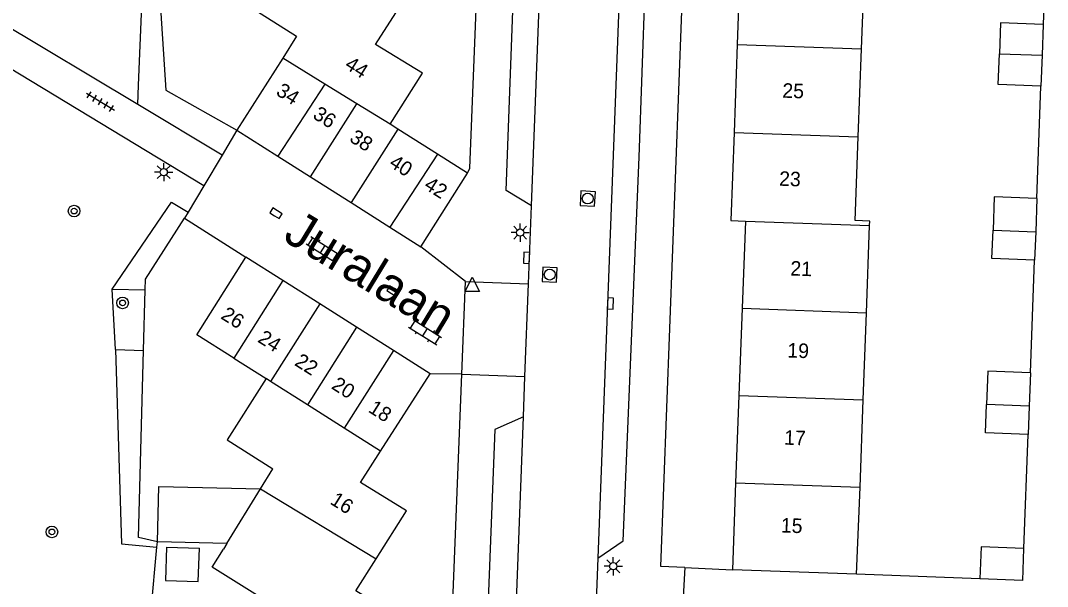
# Model space of a CAD drawing. Extents: x 132994 to 136000, y 393499 to 395512.
# Drawn here: x 134409.9 to 134480.6, y 394229.5 to 394268.4 of the extents above; entities that cross this region are included whole.
import ezdxf

# ---------------------------------------------------------------- set-up
doc = ezdxf.new("R2010")
doc.units = 0
for name, color, linetype in [('gg-afsc-erfafscheiding', 7, 'Continuous'), ('gg-afsc-muur', 7, 'Continuous'), ('gg-anno-huisnummerreeks BGT', 7, 'Continuous'), ('gg-anno-openbare ruimte label', 7, 'Continuous'), ('gg-bbg-bijgebouw', 7, 'Continuous'), ('gg-bbg-gedigitaliseerde bebouwing', 7, 'Continuous'), ('gg-bbg-gedigitaliseerde bijgebouw', 7, 'Continuous'), ('gg-bbg-hoofdgebouw', 7, 'Continuous'), ('gg-bbg-tussenscheiding', 7, 'Continuous'), ('gg-knt-verharding', 7, 'Continuous'), ('gg-knt-verharding nz', 7, 'Continuous'), ('gt-grn-groengrens', 7, 'Continuous'), ('gt-grn-weggrens', 7, 'Continuous'), ('gt-symb-boom', 7, 'Continuous'), ('gt-symb-klinker verharding', 7, 'Continuous'), ('gt-symb-kolk', 7, 'Continuous'), ('gt-symb-lichtmast', 7, 'Continuous'), ('gt-symb-rioolschacht', 7, 'Continuous'), ('gt-symb-tegel verharding', 7, 'Continuous'), ('gt-symb-waterafsluiter', 7, 'Continuous')]:
    doc.layers.add(name, color=color, linetype=linetype)

# ---------------------------------------------------------------- blocks, each defined once
blk = doc.blocks.new('gt0-WAFSL')
at = {"layer": 'gt-symb-waterafsluiter'}
for p, q in [((-0.5, -0.333), (0, 0.667)), ((0, 0.667), (0.5, -0.333)), ((0.5, -0.333), (-0.5, -0.333))]:
    blk.add_line(p, q, dxfattribs=at)
blk = doc.blocks.new('gt0-LMAST')
at = {"layer": 'gt-symb-lichtmast'}
for p, q in [((-0.182, 0.173), (-0.447, 0.438)), ((-0.005, 0.246), (-0.005, 0.621)), ((0.172, 0.173), (0.437, 0.438)), ((-0.255, -0.004), (-0.63, -0.004)), ((-0.182, -0.181), (-0.447, -0.446)), ((-0.005, -0.254), (-0.005, -0.629)), ((0.437, -0.446), (0.172, -0.181)), ((0.245, -0.004), (0.62, -0.004))]:
    blk.add_line(p, q, dxfattribs=at)
blk.add_circle((-0.005, -0.004), 0.25, dxfattribs=at)
blk = doc.blocks.new('gt0-KOLK')
at = {"layer": 'gt-symb-kolk'}
blk.add_lwpolyline([(0, 0), (0.375, 0), (0.375, 0.4), (-0.375, 0.4), (-0.375, 0), (0, 0)], dxfattribs=at)
blk = doc.blocks.new('gt0-RS')
at = {"layer": 'gt-symb-rioolschacht'}
blk.add_lwpolyline([(-0.5, -0.5), (0.5, -0.5), (0.5, 0.5), (-0.5, 0.5)], close=True, dxfattribs=at)
blk.add_circle((0, 0), 0.375, dxfattribs=at)
blk = doc.blocks.new('gt0-KL1')
at = {"layer": 'gt-symb-klinker verharding'}
for p, q in [((-1.15, 0.3), (1.15, 0.3)), ((-1, -0.3), (-1, 0.3)), ((-0.5, 0.3), (-0.5, 0.45)), ((0, -0.3), (0, 0.3)), ((0.5, 0.3), (0.5, 0.45)), ((1, -0.3), (1, 0.3)), ((-1.15, -0.3), (1.15, -0.3)), ((-0.5, -0.45), (-0.5, -0.3)), ((0.5, -0.45), (0.5, -0.3))]:
    blk.add_line(p, q, dxfattribs=at)
blk = doc.blocks.new('gt0-BOOM')
at = {"layer": 'gt-symb-boom'}
for radius in [0.4, 0.2]:
    blk.add_circle((0, 0), radius, dxfattribs=at)
blk = doc.blocks.new('gt0-TEG1')
at = {"layer": 'gt-symb-tegel verharding'}
for p, q in [((-1.125, 0), (1.125, 0)), ((-0.9, -0.25), (-0.9, 0.25)), ((-0.45, -0.25), (-0.45, 0.25)), ((0, -0.25), (0, 0.25)), ((0.45, -0.25), (0.45, 0.25)), ((0.9, -0.25), (0.9, 0.25))]:
    blk.add_line(p, q, dxfattribs=at)

msp = doc.modelspace()

# ---------------------------------------------------------------- linework, layer by layer
at = {"layer": 'gg-afsc-erfafscheiding'}
for p, q in [((134480.618, 394275.896), (134480.321, 394268.159)), ((134479.895, 394256.184), (134480.171, 394263.906)), ((134418.513, 394250.639), (134421.21, 394254.82)), ((134479.454, 394244.187), (134479.732, 394251.946)), ((134479.001, 394232.093), (134479.292, 394239.944)), ((134475.962, 394230.013), (134467.483, 394230.325))]:
    msp.add_line(p, q, dxfattribs=at)
at = {"layer": 'gg-afsc-muur'}
for p, q in [((134418.493, 394249.89), (134418.513, 394250.639)), ((134418.382, 394245.728), (134418.493, 394249.89)), ((134418.63, 394225.016), (134419.314, 394232.197)), ((134419.314, 394232.197), (134419.347, 394232.549))]:
    msp.add_line(p, q, dxfattribs=at)
for points in [[(134422.233, 394316.261), (134421.843, 394314.39), (134421.31, 394299.979), (134419.515, 394270.004), (134419.917, 394263.642), (134424.82, 394260.87)], [(134419.347, 394232.549), (134418.039, 394232.857), (134418.382, 394245.728)]]:
    msp.add_lwpolyline(points, dxfattribs=at)
at = {"layer": 'gg-bbg-bijgebouw'}
for p, q in [((134480.321, 394268.159), (134480.246, 394266.03)), ((134480.246, 394266.03), (134480.171, 394263.906)), ((134427.97, 394265.836), (134424.82, 394260.87)), ((134435.886, 394260.957), (134435.36, 394261.29)), ((134438.624, 394259.224), (134435.886, 394260.957)), ((134424.82, 394260.87), (134427.632, 394259.09)), ((134427.632, 394259.09), (134429.888, 394257.662)), ((134440.7, 394257.91), (134438.624, 394259.224)), ((134429.888, 394257.662), (134432.678, 394255.896)), ((134437.49, 394252.85), (134440.7, 394257.91)), ((134479.895, 394256.184), (134479.807, 394253.895)), ((134432.678, 394255.896), (134435.345, 394254.208)), ((134435.345, 394254.208), (134437.49, 394252.85)), ((134479.807, 394253.895), (134479.732, 394251.946)), ((134427.978, 394250.544), (134425.44, 394252.15)), ((134430.516, 394248.938), (134427.978, 394250.544)), ((134433.054, 394247.332), (134430.516, 394248.938)), ((134435.592, 394245.726), (134433.054, 394247.332)), ((134438.13, 394244.12), (134435.592, 394245.726)), ((134424.594, 394245.197), (134426.82, 394243.79)), ((134434.706, 394238.803), (134438.13, 394244.12)), ((134479.454, 394244.187), (134479.367, 394241.901)), ((134479.367, 394241.901), (134479.292, 394239.944)), ((134478.914, 394229.908), (134479.001, 394232.093)), ((134478.914, 394229.908), (134475.962, 394230.013))]:
    msp.add_line(p, q, dxfattribs=at)
for points in [[(134480.321, 394268.159), (134477.383, 394268.263), (134477.308, 394266.137)], [(134480.171, 394263.906), (134477.232, 394264.011), (134477.308, 394266.137)], [(134479.895, 394256.184), (134476.957, 394256.297), (134476.869, 394254.002)], [(134479.732, 394251.946), (134476.794, 394252.059), (134476.869, 394254.002)], [(134424.594, 394245.197), (134422.06, 394246.8), (134425.44, 394252.15)], [(134479.454, 394244.187), (134476.516, 394244.298), (134476.429, 394242.008)], [(134479.292, 394239.944), (134476.354, 394240.056), (134476.429, 394242.008)], [(134479.001, 394232.093), (134476.063, 394232.21), (134475.962, 394230.013)]]:
    msp.add_lwpolyline(points, dxfattribs=at)
at = {"layer": 'gg-bbg-gedigitaliseerde bebouwing'}
for p, q in [((134467.817, 394266.473), (134468.038, 394272.535)), ((134467.597, 394260.411), (134467.817, 394266.473)), ((134468.157, 394248.32), (134468.376, 394254.313)), ((134467.939, 394242.319), (134468.157, 394248.32)), ((134467.72, 394236.319), (134467.939, 394242.319)), ((134426.452, 394236.203), (134427.3, 394237.58)), ((134467.483, 394230.325), (134467.72, 394236.319)), ((134424.134, 394232.44), (134423.9, 394232.06))]:
    msp.add_line(p, q, dxfattribs=at)
for points in [[(134468.376, 394254.313), (134468.387, 394254.62), (134467.387, 394254.657), (134467.597, 394260.411)], [(134426.225, 394228.868), (134423.122, 394230.826), (134423.9, 394232.06)]]:
    msp.add_lwpolyline(points, dxfattribs=at)
at = {"layer": 'gg-bbg-gedigitaliseerde bijgebouw'}
for p, q in [((134424.134, 394232.44), (134419.347, 394232.549)), ((134419.969, 394232.196), (134422.236, 394232.118))]:
    msp.add_line(p, q, dxfattribs=at)
for points in [[(134419.347, 394232.549), (134419.434, 394236.363), (134426.452, 394236.203)], [(134419.969, 394232.196), (134419.89, 394229.907), (134422.157, 394229.828), (134422.236, 394232.118)]]:
    msp.add_lwpolyline(points, dxfattribs=at)
at = {"layer": 'gg-bbg-hoofdgebouw'}
for p, q in [((134459.48, 394272.846), (134459.26, 394266.784)), ((134459.26, 394266.784), (134459.04, 394260.722)), ((134459.82, 394254.63), (134459.597, 394248.629)), ((134459.597, 394248.629), (134459.375, 394242.628)), ((134459.375, 394242.628), (134459.152, 394236.628)), ((134459.152, 394236.628), (134458.93, 394230.63)), ((134467.483, 394230.325), (134458.93, 394230.63))]:
    msp.add_line(p, q, dxfattribs=at)
for points in [[(134427.831, 394273.868), (134425.19, 394269.71), (134428.93, 394267.35), (134427.97, 394265.836)], [(134435.36, 394261.29), (134437.59, 394264.8), (134434.36, 394266.77), (134435.755, 394268.957)], [(134459.04, 394260.722), (134458.82, 394254.66), (134459.82, 394254.63)], [(134426.82, 394243.79), (134424.15, 394239.58), (134427.3, 394237.58)], [(134434.396, 394231.379), (134436.49, 394234.7), (134433.32, 394236.65), (134434.706, 394238.803)], [(134434.085, 394223.933), (134436.17, 394227.24), (134433.01, 394229.18), (134434.396, 394231.379)]]:
    msp.add_lwpolyline(points, dxfattribs=at)
at = {"layer": 'gg-bbg-tussenscheiding'}
for p, q in [((134459.26, 394266.784), (134467.817, 394266.473)), ((134477.308, 394266.137), (134480.246, 394266.03)), ((134430.869, 394264.052), (134427.97, 394265.836)), ((134430.869, 394264.052), (134427.632, 394259.09)), ((134433.074, 394262.696), (134430.869, 394264.052)), ((134429.888, 394257.662), (134433.074, 394262.696)), ((134435.36, 394261.29), (134433.074, 394262.696)), ((134435.886, 394260.957), (134432.678, 394255.896)), ((134459.04, 394260.722), (134467.597, 394260.411)), ((134438.624, 394259.224), (134435.345, 394254.208)), ((134459.82, 394254.63), (134468.376, 394254.313)), ((134476.869, 394254.002), (134479.807, 394253.895)), ((134427.978, 394250.544), (134424.594, 394245.197)), ((134430.516, 394248.938), (134427.133, 394243.592)), ((134459.597, 394248.629), (134468.157, 394248.32)), ((134433.054, 394247.332), (134429.672, 394241.987)), ((134435.592, 394245.726), (134432.21, 394240.382)), ((134427.133, 394243.592), (134426.82, 394243.79)), ((134429.672, 394241.987), (134427.133, 394243.592)), ((134459.375, 394242.628), (134467.939, 394242.319)), ((134432.21, 394240.382), (134429.672, 394241.987)), ((134479.367, 394241.901), (134476.429, 394242.008)), ((134434.706, 394238.803), (134432.21, 394240.382)), ((134459.152, 394236.628), (134467.72, 394236.319)), ((134424.134, 394232.44), (134426.452, 394236.203)), ((134426.452, 394236.203), (134434.396, 394231.379))]:
    msp.add_line(p, q, dxfattribs=at)
at = {"layer": 'gg-knt-verharding'}
for p, q in [((134417.989, 394262.648), (134406.6, 394269.46)), ((134422.537, 394257.043), (134406.29, 394266.89)), ((134423.805, 394259.169), (134417.989, 394262.648)), ((134424.82, 394260.87), (134423.805, 394259.169)), ((134423.805, 394259.169), (134422.537, 394257.043)), ((134422.537, 394257.043), (134421.466, 394255.249)), ((134444.891, 394250.304), (134445.097, 394255.674)), ((134421.466, 394255.249), (134421.21, 394254.82)), ((134421.21, 394254.82), (134425.44, 394252.15)), ((134440.547, 394250.471), (134437.49, 394252.85)), ((134440.3, 394244.09), (134440.547, 394250.471)), ((134444.646, 394243.923), (134444.891, 394250.304)), ((134438.05, 394186.22), (134440.3, 394244.09)), ((134440.3, 394244.09), (134438.13, 394244.12)), ((134444.54, 394241.161), (134444.646, 394243.923)), ((134449.654, 394231.446), (134448.702, 394207.025)), ((134455.649, 394230.79), (134458.93, 394230.63))]:
    msp.add_line(p, q, dxfattribs=at)
for points in [[(134440.7, 394257.91), (134440.85, 394258.27), (134442.9, 394309.49), (134443.06, 394311.64)], [(134445.097, 394255.674), (134443.35, 394256.735), (134444.464, 394286.414), (134444.584, 394289.911), (134445.094, 394302.285), (134446.919, 394303.16)], [(134455.649, 394230.79), (134454, 394230.87), (134456.06, 394285.467)], [(134449.654, 394231.446), (134451.398, 394232.623), (134452.51, 394259.025), (134453.125, 394276.522), (134451.633, 394277.474)], [(134444.54, 394241.161), (134442.565, 394240.282), (134441.223, 394205.679), (134443.129, 394204.386)]]:
    msp.add_lwpolyline(points, dxfattribs=at)
at = {"layer": 'gg-knt-verharding nz'}
for p, q in [((134445.097, 394255.674), (134446.279, 394286.352)), ((134451.436, 394277.854), (134449.654, 394231.446)), ((134443.129, 394204.386), (134444.54, 394241.161))]:
    msp.add_line(p, q, dxfattribs=at)
at = {"layer": 'gt-grn-groengrens'}
for p, q in [((134416.233, 394249.95), (134418.493, 394249.89)), ((134416.46, 394245.78), (134416.233, 394249.95)), ((134416.46, 394245.78), (134418.382, 394245.728))]:
    msp.add_line(p, q, dxfattribs=at)
for points in [[(134417.989, 394262.648), (134418.031, 394263.978), (134420.241, 394316.386), (134424.018, 394322.157)], [(134416.233, 394249.95), (134420.315, 394255.936), (134421.466, 394255.249)], [(134416.46, 394245.78), (134416.877, 394232.429), (134419.314, 394232.197)]]:
    msp.add_lwpolyline(points, dxfattribs=at)
at = {"layer": 'gt-grn-weggrens'}
for p, q in [((134440.547, 394250.471), (134444.891, 394250.304)), ((134440.3, 394244.09), (134444.646, 394243.923)), ((134455.649, 394230.79), (134455.55, 394228.75))]:
    msp.add_line(p, q, dxfattribs=at)

# ---------------------------------------------------------------- block references
at = {"layer": 'gt-symb-boom'}
for p in [(134413.609, 394255.314), (134416.946, 394248.995), (134412.082, 394233.24)]:
    msp.add_blockref('gt0-BOOM', p, dxfattribs=at)
at = {"layer": 'gt-symb-klinker verharding'}
for p, rotation in [((134430.726, 394252.69), -32.33937707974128), ((134437.773, 394246.975), -32.33937708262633)]:
    msp.add_blockref('gt0-KL1', p, dxfattribs=dict(at, rotation=rotation))
at = {"layer": 'gt-symb-kolk'}
for p, rotation in [((134427.402, 394254.992), -32.29094835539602), ((134444.96, 394252.091), 87.47809205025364), ((134435.669, 394249.979), 147.66062292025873), ((134450.332, 394248.96), -92.2929004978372)]:
    msp.add_blockref('gt0-KOLK', p, dxfattribs=dict(at, rotation=rotation))
at = {"layer": 'gt-symb-lichtmast'}
for p in [(134419.781, 394257.997), (134444.327, 394253.836), (134450.735, 394230.88)]:
    msp.add_blockref('gt0-LMAST', p, dxfattribs=at)
at = {"layer": 'gt-symb-rioolschacht'}
for p, rotation in [((134448.967, 394256.175), -93.09405805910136), ((134446.351, 394250.941), -92.57914750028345)]:
    msp.add_blockref('gt0-RS', p, dxfattribs=dict(at, rotation=rotation))
at = {"layer": 'gt-symb-tegel verharding', "rotation": -31.209490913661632}
msp.add_blockref('gt0-TEG1', (134415.417, 394262.84), dxfattribs=at)
at = {"layer": 'gt-symb-waterafsluiter'}
msp.add_blockref('gt0-WAFSL', (134441.02, 394250.103), dxfattribs=at)

# ---------------------------------------------------------------- texts
at = {"layer": 'gg-anno-huisnummerreeks BGT'}
for s, rotation, p in [('44', 327.6, (134432.175, 394265.184)), ('34', 327.7, (134427.441, 394263.353)), ('25', 357.9, (134462.353, 394263.117)), ('36', 327.7, (134429.975, 394261.749)), ('38', 327.7, (134432.498, 394260.152)), ('40', 327.7, (134435.227, 394258.425)), ('42', 327.7, (134437.633, 394256.902)), ('23', 357.9, (134462.133, 394257.059)), ('21', 357.9, (134462.906, 394250.884)), ('26', 327.7, (134423.646, 394247.959)), ('24', 327.7, (134426.184, 394246.353)), ('19', 357.9, (134462.697, 394245.245)), ('22', 327.7, (134428.722, 394244.747)), ('20', 327.7, (134431.26, 394243.141)), ('18', 327.7, (134433.798, 394241.535)), ('17', 357.9, (134462.475, 394239.247)), ('16', 327.8, (134431.166, 394235.212)), ('15', 357.9, (134462.251, 394233.208))]:
    msp.add_text(s, height=1, rotation=rotation, dxfattribs=at).set_placement(p)
at = {"layer": 'gg-anno-openbare ruimte label'}
msp.add_text('Juralaan', height=2.5, rotation=328.7, dxfattribs=at).set_placement((134427.9, 394253.348))

doc.saveas('drawing.dxf')
